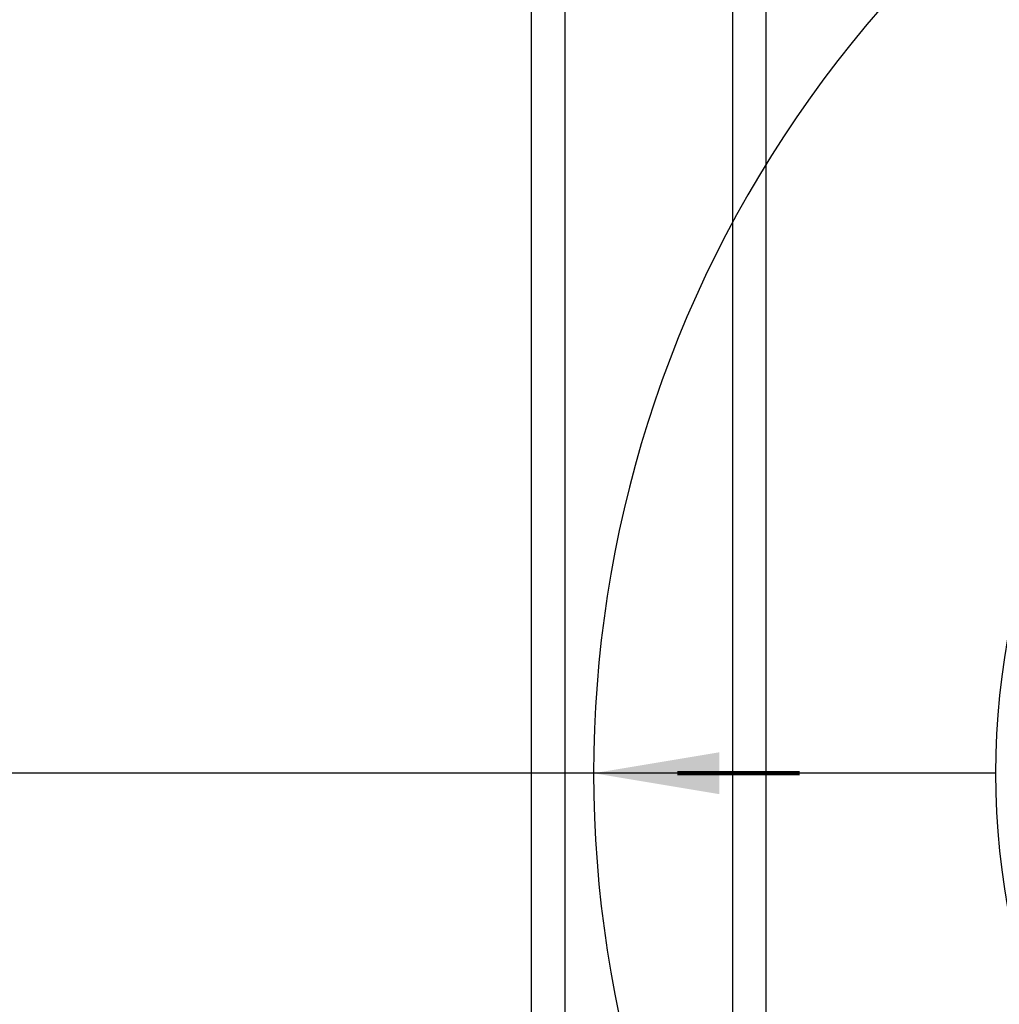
# Model space of a CAD drawing. Extents: x -169 to 6736, y -208 to 3022.
# Tile 601 of 656: x 5911 to 5940, y 1310 to 1339. Entities that reach past the tile are written whole.
import ezdxf

# ---------------------------------------------------------------- set-up
doc = ezdxf.new("R2010")
doc.units = 0
doc.header["$MEASUREMENT"] = 0
doc.linetypes.add('HIDDEN3', pattern=[0.1875, 0.125, -0.0625])
for name, color, linetype in [('PIPING-PRODUCT-REGULAR', 4, 'CONTINUOUS'), ('TANK-MANHOLE-COVER-40', 2, 'CONTINUOUS'), ('TANK-SLOPE', 3, 'CONTINUOUS'), ('TANK-UST', 5, 'CONTINUOUS'), ('TANK-UST-RIB', 7, 'CONTINUOUS')]:
    doc.layers.add(name, color=color, linetype=linetype)

msp = doc.modelspace()

# ---------------------------------------------------------------- linework, layer by layer
at = {"layer": 'PIPING-PRODUCT-REGULAR'}
msp.add_line((5939.75202, 1317.01839), (5827.15422, 1317.01839), dxfattribs=at)
at = {"layer": 'TANK-MANHOLE-COVER-40', "color": 4, "linetype": 'Continuous'}
msp.add_circle((5962.39105, 1317.01839), 22.63902, dxfattribs=at)
at = {"layer": 'TANK-SLOPE'}
msp.add_lwpolyline([(6025.3253, 1299.70852, 0.74436939), (6025.32576, 1334.32659), (5972.33047, 1350.20076, 1.34341903), (5972.32959, 1283.83576)], format="xyb", close=True, dxfattribs=at)
at = {"layer": 'TANK-SLOPE', "const_width": 0.125}
msp.add_lwpolyline([(5930.25202, 1317.01885), (5933.89281, 1317.01885)], dxfattribs=at)
at = {"layer": 'TANK-SLOPE'}
msp.add_solid([(5931.50202, 1316.39385), (5927.75202, 1317.01885), (5931.50202, 1317.64385)], dxfattribs=at)
at = {"layer": 'TANK-UST'}
msp.add_lwpolyline([(5921.37438, 1256.01839, -0.95464484), (5921.37438, 1378.01839), (5925.89105, 1378.01839), (5926.89105, 1380.01839), (5931.89105, 1380.01839), (5932.89105, 1378.01839), (5942.39105, 1378.01839), (5943.39105, 1380.01839), (5948.39105, 1380.01839), (5949.39105, 1378.01839), (5958.89105, 1378.01839), (5959.89105, 1380.01839), (5964.89105, 1380.01839), (5965.89105, 1378.01839), (5975.39105, 1378.01839), (5976.39105, 1380.01839), (5981.39105, 1380.01839), (5982.39105, 1378.01839), (5991.89105, 1378.01839)], format="xyb", dxfattribs=at)
at = {"layer": 'TANK-UST', "color": 2, "linetype": 'HIDDEN3'}
msp.add_lwpolyline([(5925.89105, 1257.01839), (5921.39785, 1257.01839, -0.95428002), (5921.39785, 1377.01839), (5925.89105, 1377.01839), (6150.89105, 1377.01839), (6155.40376, 1377.01839, -0.95395472), (6155.40376, 1257.01839), (6150.89105, 1257.01839)], format="xyb", close=True, dxfattribs=at)
at = {"layer": 'TANK-UST-RIB'}
for p, q in [((5926.89105, 1380.01839), (5926.89105, 1254.01839)), ((5931.89105, 1380.01839), (5931.89105, 1254.01839)), ((5925.89105, 1378.01839), (5925.89105, 1256.01839)), ((5932.89105, 1378.01839), (5932.89105, 1256.01839))]:
    msp.add_line(p, q, dxfattribs=at)

doc.saveas('drawing.dxf')
